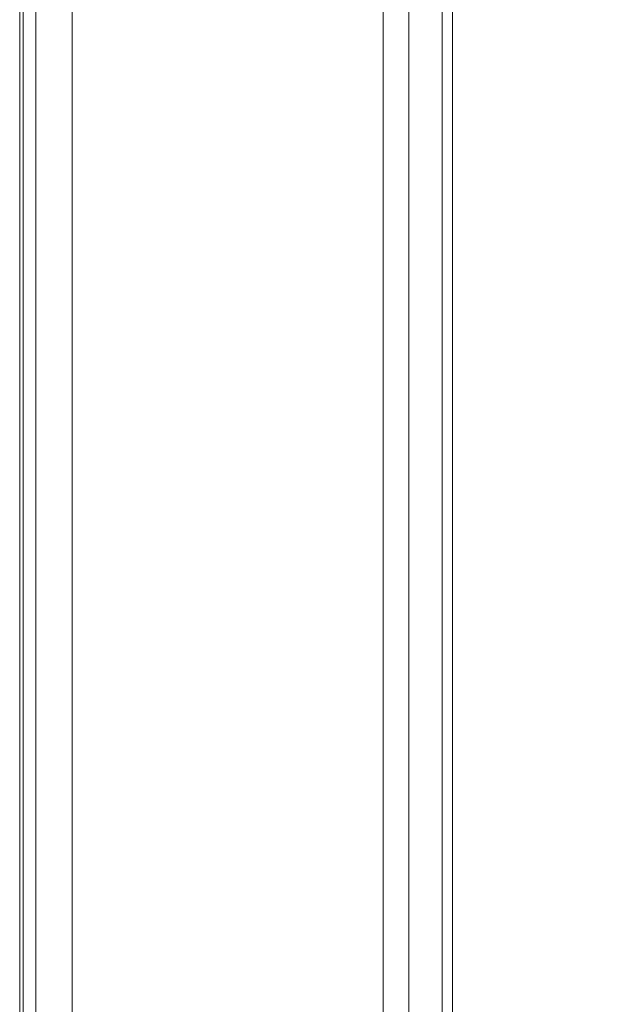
# Model space of a CAD drawing. Header units: millimetres. Extents: x 0 to 1118, y 0 to 864.
# Tile 418 of 512: x 604 to 612, y 419 to 433. Entities that reach past the tile are written whole.
import ezdxf

# ---------------------------------------------------------------- set-up
doc = ezdxf.new("R2010")
doc.units = ezdxf.units.MM
doc.styles.add('SLDTEXTSTYLE0', font='TXT', dxfattribs={"width": 0.605})
doc.dimstyles.new('SLDDIMSTYLE1', dxfattribs={"dimtxt": 3.175, "dimasz": 3.302, "dimexe": 0, "dimexo": 0.0625, "dimgap": 0.79375, "dimtad": 0, "dimtih": 1, "dimtoh": 1, "dimdec": 1, "dimlfac": 4, "dimrnd": 1e-09, "dimzin": 4, "dimdsep": 46, "dimtxsty": 'SLDTEXTSTYLE0', "dimsah": 1, "dimcen": 0.09, "dimadec": 0, "dimazin": 1, "dimtfac": 1, "dimtofl": 0, "dimtmove": 0, "dimatfit": 3, "dimfxl": 1, "dimfrac": 2, "dimtolj": 1, "dimtzin": 12, "dimarcsym": 0})

# ---------------------------------------------------------------- blocks, each defined once
blk = doc.blocks.new('_D_8')
at = {"color": 7, "linetype": 'Continuous', "lineweight": 0}
for p, q in [((608.47, 441.658), (626.968, 441.658)), ((625.368, 441.658), (625.368, 422.845)), ((625.368, 399.158), (625.368, 417.972)), ((608.47, 399.158), (626.968, 399.158))]:
    blk.add_line(p, q, dxfattribs=at)
for points in [[(625.368, 441.658), (624.86, 438.356), (625.876, 438.356)], [(625.368, 399.158), (625.876, 402.46), (624.86, 402.46)]]:
    blk.add_solid(points, dxfattribs=at)
at = {"color": 7, "linetype": 'Continuous', "lineweight": 0, "insert": (619.911, 422.065), "char_height": 3.175, "attachment_point": 1, "style": 'SLDTEXTSTYLE0'}
blk.add_mtext('170.0', dxfattribs=at)

msp = doc.modelspace()

# ---------------------------------------------------------------- linework, layer by layer
at = {"color": 7, "linetype": 'Continuous', "lineweight": 15}
for p, q in [((604.0482, 449.8815), (604.0482, 390.9351)), ((604.0002, 390.955), (604.0002, 449.8616)), ((604.2232, 392.0333), (604.2232, 448.7833)), ((609.9732, 448.7833), (609.9732, 392.0333))]:
    msp.add_line(p, q, dxfattribs=at)
at = {"color": 9, "linetype": 'Continuous', "lineweight": 0}
for p, q in [((604.7232, 448.7833), (604.7232, 392.0333)), ((609.0161, 392.0333), (609.0161, 448.7833)), ((609.3697, 448.7833), (609.3697, 392.0333)), ((609.8268, 392.0333), (609.8268, 448.7833))]:
    msp.add_line(p, q, dxfattribs=at)

# ---------------------------------------------------------------- dimensions: what is measured, and where the dimension line sits
at = {"color": 7, "linetype": 'Continuous', "lineweight": 0}
dim = msp.add_linear_dim(base=(625.3677, 441.6583), p1=(606.8697, 399.1583), p2=(606.8697, 441.6583), angle=90, dimstyle='SLDDIMSTYLE1', dxfattribs=at)
dim.commit()
dim.dimension.update_dxf_attribs({"geometry": '_D_8', "text_midpoint": (625.3677, 420.4083), "dimtype": 160})

doc.saveas('drawing.dxf')
